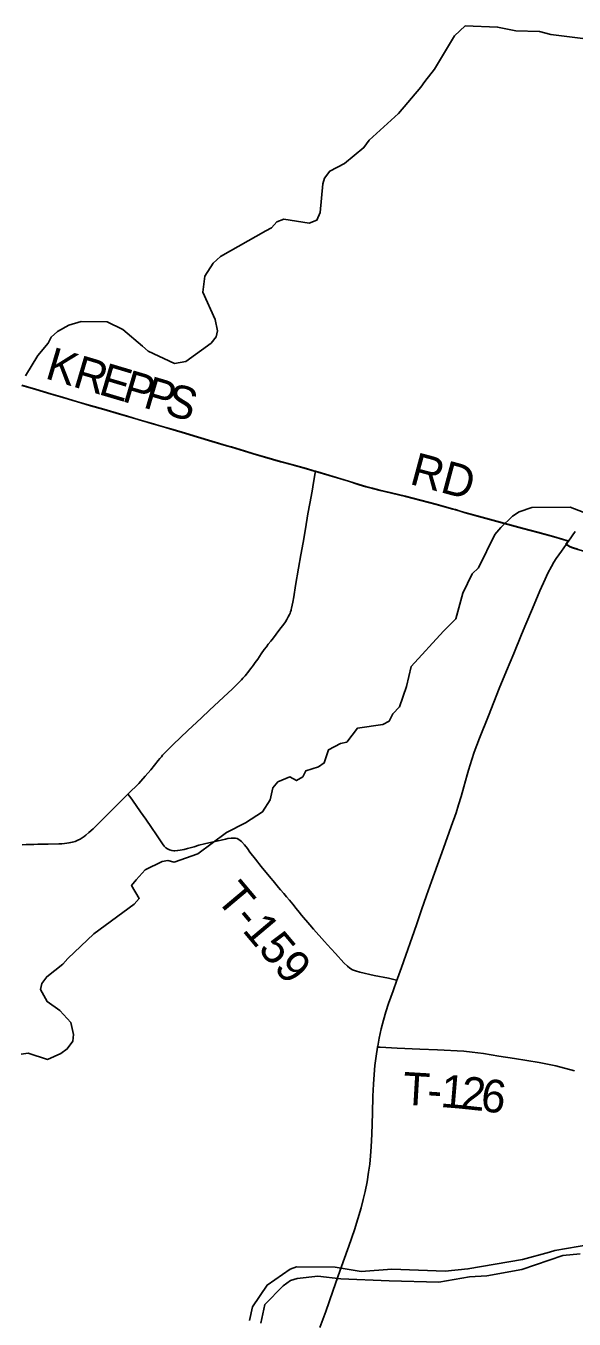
# Model space of a CAD drawing. Extents: x -1.4 to 35.4, y 0 to 22.
# Drawn here: x 11.44 to 12.391, y 14.45 to 16.693 of the extents above; entities that cross this region are included whole.
import ezdxf

# ---------------------------------------------------------------- set-up
doc = ezdxf.new("R2010")
doc.units = 0
for name, color, linetype in [('GM_X_Major_River', 7, 'Continuous'), ('GM_X_Minor_River', 7, 'Continuous'), ('GM_X_State_Route', 7, 'Continuous'), ('GM_X_Township_Road', 7, 'Continuous'), ('GM_X_Township_Road_Text', 7, 'Continuous'), ('SC_Scratch1', 7, 'Continuous')]:
    doc.layers.add(name, color=color, linetype=linetype)

msp = doc.modelspace()

# ---------------------------------------------------------------- linework, layer by layer
at = {"layer": 'GM_X_Major_River'}
for points in [[(12.4178, 14.5796), (12.3572, 14.5692), (12.3476, 14.5664), (12.3013, 14.5538), (12.2063, 14.5374), (12.167, 14.5337), (12.0747, 14.537), (12.0214, 14.5329), (11.976, 14.5404), (11.9091, 14.5408)], [(12.4011, 14.5637), (12.371, 14.5605), (12.3001, 14.5363), (12.2394, 14.5256), (12.2094, 14.5236), (12.1559, 14.5146), (12.0697, 14.517), (11.9858, 14.52), (11.946, 14.5251), (11.9101, 14.521)], [(11.9091, 14.5408), (11.8983, 14.5369), (11.8582, 14.5093), (11.833, 14.4719), (11.8279, 14.448)], [(11.9101, 14.521), (11.8987, 14.5175), (11.8863, 14.5083), (11.854, 14.4756), (11.8471, 14.4434)]]:
    msp.add_lwpolyline(points, dxfattribs=at)
at = {"layer": 'GM_X_Minor_River'}
for points in [[(11.4391, 16.0862), (11.4606, 16.1215), (11.4784, 16.1428), (11.4835, 16.153), (11.4947, 16.1627), (11.5146, 16.1737), (11.536, 16.1802), (11.5811, 16.1794), (11.6079, 16.1664), (11.6423, 16.1374), (11.652, 16.1289), (11.6976, 16.1076), (11.717, 16.1107), (11.7613, 16.1429), (11.7698, 16.1534), (11.7722, 16.164), (11.768, 16.1838), (11.7468, 16.2313), (11.7503, 16.2589), (11.7648, 16.2815), (11.7775, 16.293), (11.8557, 16.3376), (11.8657, 16.3428), (11.8753, 16.3532), (11.8872, 16.3576), (11.9311, 16.3508), (11.9445, 16.3562), (11.9504, 16.369), (11.9547, 16.4187), (11.9575, 16.4285), (11.9668, 16.4409), (11.9921, 16.4542), (12.026, 16.4817), (12.0353, 16.4944), (12.0862, 16.5406), (12.1246, 16.5867), (12.1316, 16.5964), (12.1483, 16.6178), (12.1831, 16.6753), (12.2016, 16.6928), (12.2578, 16.6907), (12.2896, 16.6845), (12.3305, 16.683), (12.3502, 16.6777), (12.429, 16.668)], [(11.6465, 15.2297), (11.676, 15.244), (11.6863, 15.2458), (11.6973, 15.2429), (11.7381, 15.257), (11.7878, 15.2942), (11.8207, 15.3107), (11.8503, 15.3299), (11.8635, 15.3509), (11.8681, 15.3718), (11.877, 15.3822), (11.8976, 15.3906), (11.9093, 15.3843), (11.92, 15.3906), (11.9255, 15.4011), (11.9473, 15.408), (11.9573, 15.4147), (11.9649, 15.4377), (11.9856, 15.4487), (11.9962, 15.4508), (12.0149, 15.4748), (12.059, 15.4813), (12.0701, 15.4875), (12.0764, 15.4999), (12.0876, 15.5123), (12.1, 15.5474), (12.1082, 15.5818), (12.1643, 15.6431), (12.1856, 15.6644), (12.1977, 15.7094), (12.2135, 15.7425), (12.2247, 15.753), (12.253, 15.8109), (12.2634, 15.8229), (12.2839, 15.8427), (12.2954, 15.8501), (12.3172, 15.8577), (12.3837, 15.8581), (12.4063, 15.8497)], [(11.4318, 14.9099), (11.4436, 14.9115), (11.4775, 14.9008), (11.5005, 14.9109), (11.5117, 14.919), (11.5211, 14.9321), (11.5225, 14.9439), (11.5176, 14.9645), (11.4987, 14.9854), (11.477, 15.0011), (11.4653, 15.0219), (11.4674, 15.0325), (11.476, 15.0441), (11.5038, 15.0659), (11.5128, 15.0755), (11.5577, 15.1182), (11.6279, 15.1697), (11.6364, 15.1798), (11.6232, 15.2021), (11.631, 15.2122), (11.6465, 15.2297)]]:
    msp.add_lwpolyline(points, dxfattribs=at)
at = {"layer": 'GM_X_State_Route'}
for points in [[(12.3807, 15.7992), (12.3921, 15.816)], [(12.0842, 15.041), (12.0911, 15.0599), (12.1172, 15.1343), (12.1261, 15.1602), (12.1347, 15.1848), (12.1433, 15.2094), (12.1642, 15.2672), (12.1776, 15.3046), (12.1858, 15.328), (12.1903, 15.3422), (12.1945, 15.3565), (12.1991, 15.3732), (12.2051, 15.3941), (12.2075, 15.4025), (12.2132, 15.4209), (12.2174, 15.4333), (12.2266, 15.4577), (12.2418, 15.4965), (12.2608, 15.5438), (12.2733, 15.5743), (12.2858, 15.6047), (12.2994, 15.6374), (12.3068, 15.6552), (12.3183, 15.6827), (12.331, 15.7131), (12.3401, 15.7336), (12.345, 15.7437), (12.3511, 15.7552), (12.3555, 15.7628), (12.3596, 15.7691), (12.3684, 15.7819), (12.3766, 15.7934)], [(12.3766, 15.7934), (12.3792, 15.7971), (12.3807, 15.7992)], [(11.9497, 14.436), (11.9598, 14.4635), (11.9723, 14.4986), (11.9811, 14.5238), (11.9903, 14.5495), (11.9998, 14.5771), (12.0096, 14.6053), (12.0156, 14.6242), (12.0211, 14.6433), (12.0249, 14.6577), (12.028, 14.6716), (12.0314, 14.6887), (12.0342, 14.7052), (12.0361, 14.7193), (12.0376, 14.7335), (12.0387, 14.749), (12.0397, 14.7713), (12.0408, 14.8073), (12.0415, 14.8371), (12.0425, 14.8576), (12.0437, 14.8744), (12.0452, 14.8899), (12.0474, 14.9065), (12.0498, 14.9222), (12.0501, 14.9237), (12.0527, 14.9378), (12.0562, 14.9536), (12.06, 14.9687), (12.0642, 14.9831), (12.0689, 14.9979), (12.0765, 15.0196), (12.0832, 15.0381), (12.0842, 15.041)]]:
    msp.add_lwpolyline(points, dxfattribs=at)
at = {"layer": 'GM_X_Township_Road'}
for points in [[(11.4331, 16.0695), (11.4569, 16.0624), (11.4835, 16.0543), (11.5038, 16.0483), (11.5296, 16.0407), (11.5521, 16.034), (11.575, 16.0275), (11.6025, 16.0194), (11.6144, 16.016), (11.6384, 16.0089), (11.6576, 16.0034), (11.6763, 15.9979), (11.6954, 15.9922), (11.7169, 15.9859), (11.7376, 15.9796), (11.7625, 15.972), (11.7876, 15.9648), (11.7965, 15.9621), (11.8191, 15.9554), (11.834, 15.951), (11.8536, 15.9452), (11.8816, 15.937), (11.9014, 15.9316), (11.9265, 15.9247), (11.9396, 15.9208), (11.9422, 15.92)], [(11.6169, 15.3608), (11.6185, 15.3623), (11.6232, 15.3668), (11.6302, 15.3735), (11.6357, 15.3794), (11.6393, 15.3834), (11.6466, 15.3917), (11.6563, 15.403), (11.6692, 15.4189), (11.6722, 15.4226), (11.6748, 15.4256), (11.6769, 15.428), (11.6789, 15.4303), (11.6818, 15.4335), (11.6846, 15.4363), (11.6952, 15.4466), (11.7209, 15.4709), (11.7362, 15.4856), (11.7443, 15.4932), (11.7584, 15.5063), (11.7906, 15.5365), (11.7974, 15.5429), (11.805, 15.5502), (11.8103, 15.5553), (11.8135, 15.5587), (11.8162, 15.5616), (11.8183, 15.5639), (11.8199, 15.5658), (11.8223, 15.5686), (11.8243, 15.571), (11.8265, 15.5739), (11.8296, 15.5778), (11.8322, 15.5812), (11.834, 15.5837), (11.8377, 15.5887), (11.8419, 15.5947), (11.848, 15.6039), (11.8533, 15.6112), (11.8571, 15.6163), (11.8603, 15.6205), (11.8646, 15.626), (11.869, 15.6318), (11.8737, 15.638), (11.8803, 15.6467), (11.8869, 15.6556), (11.8899, 15.6597), (11.8923, 15.6636), (11.8948, 15.668), (11.8969, 15.6722), (11.898, 15.6746), (11.8988, 15.6766), (11.8997, 15.6794), (11.9001, 15.681), (11.9006, 15.6832), (11.9027, 15.6933), (11.9044, 15.7028), (11.9075, 15.7223), (11.9125, 15.7525), (11.9167, 15.7758), (11.9205, 15.7968), (11.9246, 15.8205), (11.929, 15.8466), (11.9322, 15.8646), (11.9361, 15.886), (11.9388, 15.901), (11.9418, 15.9177), (11.9422, 15.92)], [(11.9422, 15.92), (11.9461, 15.9189), (11.9995, 15.9031), (12.018, 15.8968), (12.0295, 15.8935), (12.041, 15.8905), (12.054, 15.8871), (12.074, 15.8825), (12.0982, 15.8767), (12.1247, 15.8701), (12.1513, 15.8628), (12.18, 15.8549), (12.1848, 15.8536), (12.1931, 15.8511), (12.2014, 15.8487), (12.2313, 15.8405), (12.3013, 15.8215), (12.3276, 15.8143), (12.3552, 15.8066), (12.3707, 15.8021), (12.3785, 15.7999), (12.3807, 15.7992)], [(12.3807, 15.7992), (12.3792, 15.7971), (12.3766, 15.7934)], [(12.3766, 15.7934), (12.3799, 15.7916), (12.3834, 15.7896), (12.3878, 15.7877), (12.3972, 15.7848), (12.4116, 15.7808), (12.4528, 15.7692), (12.4815, 15.761), (12.4988, 15.756), (12.5472, 15.742), (12.5788, 15.7329), (12.6146, 15.7227), (12.6343, 15.7169), (12.6581, 15.7099), (12.7017, 15.6972), (12.7424, 15.6852)], [(11.4332, 15.2729), (11.4406, 15.2731), (11.4534, 15.2735), (11.4605, 15.2737), (11.4786, 15.274), (11.4972, 15.2745), (11.5024, 15.2748), (11.5071, 15.2751), (11.5111, 15.2755), (11.5144, 15.276), (11.5173, 15.2766), (11.5204, 15.2773), (11.5232, 15.2781), (11.5251, 15.2787), (11.5277, 15.2796), (11.5302, 15.2806), (11.5342, 15.2827), (11.5377, 15.2847), (11.5411, 15.2871), (11.5441, 15.2895), (11.5493, 15.2939), (11.5565, 15.3006), (11.5645, 15.3084), (11.5774, 15.3213), (11.5899, 15.334), (11.5943, 15.3383), (11.6103, 15.3544), (11.6127, 15.3568), (11.6156, 15.3595), (11.6169, 15.3608)], [(11.6169, 15.3608), (11.62, 15.3566), (11.6248, 15.3501), (11.6385, 15.3302), (11.6479, 15.317), (11.6577, 15.3028), (11.6665, 15.2902), (11.6722, 15.2813), (11.6766, 15.2745), (11.6796, 15.2704), (11.6825, 15.2678), (11.6854, 15.2656), (11.6891, 15.2641), (11.693, 15.2631), (11.6964, 15.2626), (11.6983, 15.2626), (11.7028, 15.2629), (11.7076, 15.2638), (11.7141, 15.2647), (11.7203, 15.2662), (11.7317, 15.2695), (11.74, 15.272), (11.7499, 15.2745), (11.7572, 15.2763), (11.7653, 15.2781), (11.7731, 15.2798), (11.7787, 15.2809), (11.7859, 15.2825), (11.7901, 15.2835), (11.7956, 15.2843), (11.8003, 15.2846), (11.8032, 15.2844), (11.8065, 15.2835), (11.8092, 15.2823), (11.8138, 15.2785), (11.8189, 15.2725), (11.8239, 15.2662), (11.8284, 15.2603), (11.8378, 15.248), (11.8478, 15.2354), (11.8648, 15.215), (11.8686, 15.2103), (11.8778, 15.199), (11.8813, 15.1948), (11.887, 15.1882), (11.8917, 15.1825), (11.897, 15.1766), (11.903, 15.1697), (11.9086, 15.1625), (11.9136, 15.1563), (11.9181, 15.1509), (11.9324, 15.1342), (11.9389, 15.1263), (11.9579, 15.105), (11.9629, 15.0995), (11.9691, 15.0927), (11.9765, 15.0844), (11.9914, 15.0679), (11.9973, 15.0622), (12.0018, 15.0588), (12.0062, 15.0563), (12.0115, 15.0541), (12.0187, 15.052), (12.0436, 15.0465), (12.0685, 15.0414), (12.08, 15.0388), (12.0832, 15.0381)], [(12.0498, 14.9222), (12.0541, 14.922), (12.0838, 14.9205), (12.1229, 14.9187), (12.1539, 14.9173), (12.1992, 14.9148), (12.214, 14.9134), (12.2337, 14.9108), (12.2601, 14.9065), (12.2871, 14.9022), (12.33, 14.8952), (12.3471, 14.8921), (12.3591, 14.8893), (12.391, 14.8809)]]:
    msp.add_lwpolyline(points, dxfattribs=at)
at = {"layer": 'SC_Scratch1'}
for points in [[(12.397, 15.7853), (12.3876, 15.7883), (12.3832, 15.7902), (12.3797, 15.7921), (12.3764, 15.7939), (12.379, 15.7976), (12.3804, 15.7998), (12.3782, 15.8004), (12.3705, 15.8026), (12.3549, 15.8072), (12.3274, 15.8148), (12.301, 15.822), (12.231, 15.8411), (12.2012, 15.8493), (12.1929, 15.8516), (12.1846, 15.8541), (12.1798, 15.8554), (12.1511, 15.8634), (12.1245, 15.8706), (12.098, 15.8773), (12.0738, 15.883), (12.0538, 15.8876), (12.0407, 15.891), (12.0293, 15.894), (12.0178, 15.8974), (11.9993, 15.9036), (11.9459, 15.9195), (11.942, 15.9206), (11.9394, 15.9213), (11.9263, 15.9252), (11.9011, 15.9321), (11.8814, 15.9376), (11.8534, 15.9457), (11.8337, 15.9516), (11.8188, 15.9559), (11.7963, 15.9627), (11.7873, 15.9654), (11.7623, 15.9726), (11.7374, 15.9801), (11.7167, 15.9864), (11.6952, 15.9927), (11.6761, 15.9984), (11.6574, 16.004), (11.6381, 16.0094), (11.6142, 16.0166), (11.6022, 16.02), (11.5748, 16.028), (11.5519, 16.0345), (11.5294, 16.0412), (11.5036, 16.0489), (11.4833, 16.0548), (11.4567, 16.0629), (11.4328, 16.07)], [(11.4328, 16.07), (11.4567, 16.0629), (11.4833, 16.0548), (11.5036, 16.0489), (11.5294, 16.0412), (11.5519, 16.0345), (11.5748, 16.028), (11.6022, 16.02), (11.6142, 16.0166), (11.6381, 16.0094), (11.6574, 16.004), (11.6761, 15.9984), (11.6952, 15.9927), (11.7167, 15.9864), (11.7374, 15.9801), (11.7623, 15.9726), (11.7873, 15.9654), (11.7963, 15.9627), (11.8188, 15.9559), (11.8337, 15.9516), (11.8534, 15.9457), (11.8814, 15.9376), (11.9011, 15.9321), (11.9263, 15.9252), (11.9394, 15.9213), (11.942, 15.9206), (11.9459, 15.9195), (11.9993, 15.9036), (12.0178, 15.8974), (12.0293, 15.894), (12.0407, 15.891), (12.0538, 15.8876), (12.0738, 15.883), (12.098, 15.8773), (12.1245, 15.8706), (12.1511, 15.8634), (12.1798, 15.8554), (12.1846, 15.8541), (12.1929, 15.8516), (12.2012, 15.8493), (12.231, 15.8411), (12.301, 15.822), (12.3274, 15.8148), (12.3549, 15.8072), (12.3705, 15.8026), (12.3782, 15.8004), (12.3804, 15.7998), (12.379, 15.7976), (12.3764, 15.7939), (12.3797, 15.7921), (12.3832, 15.7902), (12.3876, 15.7883), (12.397, 15.7853)]]:
    msp.add_lwpolyline(points, dxfattribs=at)

# ---------------------------------------------------------------- texts
at = {"layer": 'GM_X_Township_Road_Text'}
for s, height, rotation, p in [('K', 0.0568, 343.4511, (11.4712, 16.0822)), ('R', 0.0568, 343.4514, (11.5191, 16.068)), ('E', 0.0568, 343.4506, (11.5639, 16.0547)), ('P', 0.0568, 343.4502, (11.6046, 16.0426)), ('P', 0.0568, 343.445, (11.6413, 16.0317)), ('S', 0.0568, 342.9836, (11.678, 16.0208)), ('RD', 0.05682, 345.003, (12.1034, 15.899)), ('T-159', 0.05682, 310.0704, (11.7677, 15.1791)), ('T', 0.0568, 356.6381, (12.0922, 14.8224)), ('1', 0.0568, 355.191, (12.1576, 14.8184)), ('2', 0.0568, 353.9311, (12.1921, 14.8155)), ('6', 0.0568, 352.6529, (12.2266, 14.8118)), ('-', 0.0568, 356.2269, (12.1346, 14.8199))]:
    msp.add_text(s, height=height, rotation=rotation, dxfattribs=at).set_placement(p)

doc.saveas('drawing.dxf')
